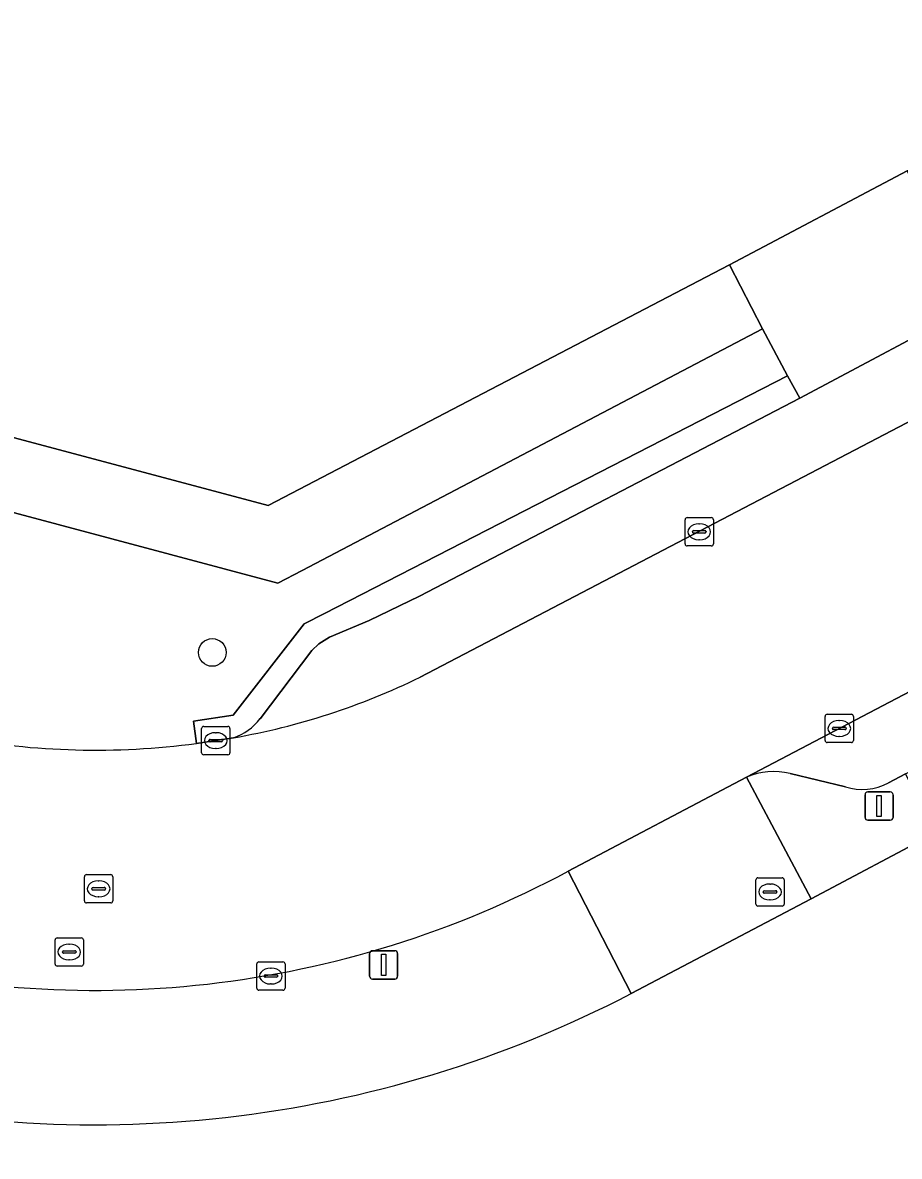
# Model space of a CAD drawing. Extents: x 157692 to 159674, y 381452 to 383291.
# Drawn here: x 158261.59 to 158292.56, y 381802.8 to 381842.84 of the extents above; entities that cross this region are included whole.
import ezdxf

# ---------------------------------------------------------------- set-up
doc = ezdxf.new("R2010")
doc.units = 0
for name, color, linetype in [('IMGEO_Boom', 7, 'Continuous'), ('IMGEO_Brandkraan', 7, 'Continuous'), ('IMGEO_Erf', 7, 'Continuous'), ('IMGEO_Groenvoorziening', 7, 'Continuous'), ('IMGEO_Kolk', 7, 'Continuous'), ('IMGEO_Lichtmast', 7, 'Continuous'), ('IMGEO_Parkeervlak_open', 7, 'Continuous'), ('IMGEO_Rijbaan_lokaal_gesloten', 7, 'Continuous'), ('IMGEO_Rijbaan_lokaal_open', 7, 'Continuous'), ('IMGEO_Rioolput', 7, 'Continuous'), ('IMGEO_Voetpad_open', 7, 'Continuous')]:
    doc.layers.add(name, color=color, linetype=linetype)

msp = doc.modelspace()

# ---------------------------------------------------------------- linework, layer by layer
at = {"layer": 'IMGEO_Boom'}
msp.add_circle((158268.292, 381820.598), 0.489, dxfattribs=at)
at = {"layer": 'IMGEO_Brandkraan'}
for p, q in [((158287.494, 381811.713), (158287.494, 381812.565)), ((158287.569, 381812.639), (158288.421, 381812.639)), ((158288.495, 381812.565), (158288.495, 381811.713)), ((158287.753, 381812.133), (158287.753, 381812.145)), ((158287.796, 381812.182), (158288.194, 381812.182)), ((158287.982, 381812.419), (158288.007, 381812.419)), ((158288.237, 381812.145), (158288.237, 381812.133)), ((158288.191, 381812.096), (158287.793, 381812.096)), ((158288.005, 381811.859), (158287.98, 381811.859)), ((158288.421, 381811.639), (158287.569, 381811.639))]:
    msp.add_line(p, q, dxfattribs=at)
for points in [[(158287.494, 381811.713), (158287.494, 381812.565)], [(158287.569, 381812.639), (158288.421, 381812.639)], [(158288.495, 381812.565), (158288.495, 381811.713)], [(158288.421, 381811.639), (158287.569, 381811.639)]]:
    msp.add_lwpolyline(points, dxfattribs=at)
for centre, radius, start, end in [((158287.571, 381812.563), 0.0765, 91.552, 178.448), ((158287.571, 381812.563), 0.0765, 91.552, 178.448), ((158288.419, 381812.563), 0.0765, 1.552, 88.448), ((158288.419, 381812.563), 0.0765, 1.552, 88.448), ((158287.793, 381812.142), 0.0403, 85.8775, 175.7526), ((158287.79, 381812.132), 0.0366, 178.938, 274.7102), ((158288.194, 381812.139), 0.043, 264.8664, 352.4533), ((158288.198, 381812.144), 0.0386, 1.7309, 96.639), ((158287.571, 381811.715), 0.0765, 181.552, 268.448), ((158287.571, 381811.715), 0.0765, 181.552, 268.448), ((158288.419, 381811.715), 0.0765, 271.552, 358.448), ((158288.419, 381811.715), 0.0765, 271.552, 358.448)]:
    msp.add_arc(centre, radius, start, end, dxfattribs=at)
for centre, major_axis, ratio, start_param, end_param in [((158287.981, 381812.139), (-0.387, 0.002), 0.722429, 4.712389, 7.853982), ((158288.006, 381812.139), (-0.39, 0.002), 0.717154, 1.570796, 4.712389)]:
    msp.add_ellipse(centre, major_axis=major_axis, ratio=ratio, start_param=start_param, end_param=end_param, dxfattribs=at)
at = {"layer": 'IMGEO_Erf'}
for points in [[(158217.316, 381839.906), (158270.263, 381825.792), (158286.558, 381834.286), (158292.839, 381837.605), (158310.343, 381846.755), (158316.773, 381850.116), (158323.795, 381853.778), (158342.759, 381863.76), (158347.941, 381866.531), (158348.596, 381866.872), (158358.563, 381872.057), (158364.635, 381875.26), (158392.478, 381889.849), (158400.12, 381893.872), (158401.991, 381894.865), (158408.14, 381898.064), (158436.465, 381912.9), (158441.823, 381915.706), (158446.378, 381918.092), (158458.186, 381924.156), (158466.161, 381928.413)], [(158416.142, 381764.387), (158441.975, 381777.745), (158461.034, 381788.171), (158500, 381809.488), (158502.7, 381810.965), (158517.225, 381818.911), (158502.7, 381848.284), (158500, 381853.744), (158473.086, 381908.164), (158468.009, 381905.516), (158408.054, 381874.141), (158402.221, 381871.049), (158376.84, 381857.708), (158371.263, 381854.776), (158369.169, 381853.676), (158368.188, 381853.16), (158362.112, 381850.005), (158326.367, 381831.251), (158320.477, 381828.192), (158299.749, 381817.336), (158293.835, 381814.232), (158289.45, 381811.892), (158283.086, 381808.549)]]:
    msp.add_lwpolyline(points, dxfattribs=at)
msp.add_arc((158264.149, 381844.935), 41.019, 255.414, 297.495, dxfattribs=at)
at = {"layer": 'IMGEO_Groenvoorziening'}
msp.add_lwpolyline([(158267.734, 381817.384), (158267.631, 381818.175), (158269.03, 381818.388), (158271.535, 381821.61), (158272.252, 381821.977), (158288.606, 381830.362), (158287.729, 381832.027), (158271.462, 381823.491), (158270.606, 381823.042), (158260.949, 381825.619), (158259.317, 381818.381), (158259.211, 381817.606)], dxfattribs=at)
msp.add_arc((158264.168, 381844.191), 27.043, 259.4383, 277.5776, dxfattribs=at)
at = {"layer": 'IMGEO_Kolk'}
for p, q in [((158285.068, 381825.359), (158285.92, 381825.359)), ((158284.993, 381824.433), (158284.993, 381825.285)), ((158285.481, 381825.139), (158285.506, 381825.139)), ((158285.994, 381825.285), (158285.994, 381824.433)), ((158285.252, 381824.853), (158285.252, 381824.865)), ((158285.69, 381824.816), (158285.292, 381824.816)), ((158285.295, 381824.902), (158285.693, 381824.902)), ((158285.504, 381824.579), (158285.479, 381824.579)), ((158285.736, 381824.865), (158285.736, 381824.853)), ((158285.92, 381824.359), (158285.068, 381824.359)), ((158289.941, 381817.488), (158289.941, 381818.34)), ((158290.016, 381818.414), (158290.868, 381818.414)), ((158290.429, 381818.194), (158290.454, 381818.194)), ((158290.942, 381818.34), (158290.942, 381817.488)), ((158267.917, 381817.058), (158267.917, 381817.91)), ((158267.992, 381817.984), (158268.844, 381817.984)), ((158268.405, 381817.764), (158268.43, 381817.764)), ((158268.918, 381817.91), (158268.918, 381817.058)), ((158290.2, 381817.908), (158290.2, 381817.92)), ((158290.638, 381817.871), (158290.24, 381817.871)), ((158290.243, 381817.957), (158290.641, 381817.957)), ((158290.684, 381817.92), (158290.684, 381817.908)), ((158268.176, 381817.478), (158268.176, 381817.49)), ((158268.614, 381817.441), (158268.216, 381817.441)), ((158268.219, 381817.527), (158268.617, 381817.527)), ((158268.66, 381817.49), (158268.66, 381817.478)), ((158290.868, 381817.414), (158290.016, 381817.414)), ((158290.452, 381817.634), (158290.427, 381817.634)), ((158268.844, 381816.984), (158267.992, 381816.984)), ((158268.428, 381817.204), (158268.403, 381817.204)), ((158269.863, 381808.743), (158269.863, 381809.595)), ((158269.938, 381809.669), (158270.79, 381809.669)), ((158270.351, 381809.449), (158270.376, 381809.449)), ((158270.864, 381809.595), (158270.864, 381808.743)), ((158270.122, 381809.163), (158270.122, 381809.175)), ((158270.56, 381809.126), (158270.162, 381809.126)), ((158270.165, 381809.212), (158270.563, 381809.212)), ((158270.606, 381809.175), (158270.606, 381809.163)), ((158270.79, 381808.669), (158269.938, 381808.669)), ((158270.374, 381808.889), (158270.349, 381808.889))]:
    msp.add_line(p, q, dxfattribs=at)
for points in [[(158285.068, 381825.359), (158285.92, 381825.359)], [(158284.993, 381824.433), (158284.993, 381825.285)], [(158285.994, 381825.285), (158285.994, 381824.433)], [(158285.92, 381824.359), (158285.068, 381824.359)], [(158289.941, 381817.488), (158289.941, 381818.34)], [(158290.016, 381818.414), (158290.868, 381818.414)], [(158290.942, 381818.34), (158290.942, 381817.488)], [(158267.917, 381817.058), (158267.917, 381817.91)], [(158267.992, 381817.984), (158268.844, 381817.984)], [(158268.918, 381817.91), (158268.918, 381817.058)], [(158290.868, 381817.414), (158290.016, 381817.414)], [(158268.844, 381816.984), (158267.992, 381816.984)], [(158269.863, 381808.743), (158269.863, 381809.595)], [(158269.938, 381809.669), (158270.79, 381809.669)], [(158270.864, 381809.595), (158270.864, 381808.743)], [(158270.79, 381808.669), (158269.938, 381808.669)]]:
    msp.add_lwpolyline(points, dxfattribs=at)
for centre, radius, start, end in [((158285.07, 381825.283), 0.0765, 91.552, 178.448), ((158285.07, 381825.283), 0.0765, 91.552, 178.448), ((158285.918, 381825.283), 0.0765, 1.552, 88.448), ((158285.918, 381825.283), 0.0765, 1.552, 88.448), ((158285.292, 381824.862), 0.0403, 85.8775, 175.7526), ((158285.289, 381824.852), 0.0366, 178.938, 274.7102), ((158285.693, 381824.859), 0.043, 264.8664, 352.4533), ((158285.697, 381824.864), 0.0386, 1.7309, 96.639), ((158285.07, 381824.435), 0.0765, 181.552, 268.448), ((158285.07, 381824.435), 0.0765, 181.552, 268.448), ((158285.918, 381824.435), 0.0765, 271.552, 358.448), ((158285.918, 381824.435), 0.0765, 271.552, 358.448), ((158290.018, 381818.338), 0.0765, 91.552, 178.448), ((158290.018, 381818.338), 0.0765, 91.552, 178.448), ((158290.866, 381818.338), 0.0765, 1.552, 88.448), ((158290.866, 381818.338), 0.0765, 1.552, 88.448), ((158267.994, 381817.908), 0.0765, 91.552, 178.448), ((158267.994, 381817.908), 0.0765, 91.552, 178.448), ((158268.842, 381817.908), 0.0765, 1.552, 88.448), ((158268.842, 381817.908), 0.0765, 1.552, 88.448), ((158290.24, 381817.917), 0.0403, 85.8775, 175.7526), ((158290.237, 381817.907), 0.0366, 178.938, 274.7102), ((158290.641, 381817.914), 0.043, 264.8664, 352.4533), ((158290.645, 381817.919), 0.0386, 1.7309, 96.639), ((158268.216, 381817.487), 0.0403, 85.8775, 175.7526), ((158268.213, 381817.477), 0.0366, 178.938, 274.7102), ((158268.617, 381817.484), 0.043, 264.8664, 352.4533), ((158268.621, 381817.489), 0.0386, 1.7309, 96.639), ((158290.018, 381817.49), 0.0765, 181.552, 268.448), ((158290.018, 381817.49), 0.0765, 181.552, 268.448), ((158290.866, 381817.49), 0.0765, 271.552, 358.448), ((158290.866, 381817.49), 0.0765, 271.552, 358.448), ((158267.994, 381817.06), 0.0765, 181.552, 268.448), ((158267.994, 381817.06), 0.0765, 181.552, 268.448), ((158268.842, 381817.06), 0.0765, 271.552, 358.448), ((158268.842, 381817.06), 0.0765, 271.552, 358.448), ((158269.94, 381809.593), 0.0765, 91.552, 178.448), ((158269.94, 381809.593), 0.0765, 91.552, 178.448), ((158270.788, 381809.593), 0.0765, 1.552, 88.448), ((158270.788, 381809.593), 0.0765, 1.552, 88.448), ((158270.162, 381809.172), 0.0403, 85.8775, 175.7526), ((158270.159, 381809.162), 0.0366, 178.938, 274.7102), ((158270.563, 381809.169), 0.043, 264.8664, 352.4533), ((158270.567, 381809.174), 0.0386, 1.7309, 96.639), ((158269.94, 381808.745), 0.0765, 181.552, 268.448), ((158269.94, 381808.745), 0.0765, 181.552, 268.448), ((158270.788, 381808.745), 0.0765, 271.552, 358.448), ((158270.788, 381808.745), 0.0765, 271.552, 358.448)]:
    msp.add_arc(centre, radius, start, end, dxfattribs=at)
for centre, major_axis, ratio, start_param, end_param in [((158285.48, 381824.859), (-0.387, 0.002), 0.722429, 4.712389, 7.853982), ((158285.505, 381824.859), (-0.39, 0.002), 0.717154, 1.570796, 4.712389), ((158290.428, 381817.914), (-0.387, 0.002), 0.722429, 4.712389, 7.853982), ((158290.453, 381817.914), (-0.39, 0.002), 0.717154, 1.570796, 4.712389), ((158268.404, 381817.484), (-0.387, 0.002), 0.722429, 4.712389, 7.853982), ((158268.429, 381817.484), (-0.39, 0.002), 0.717154, 1.570796, 4.712389), ((158270.35, 381809.169), (-0.387, 0.002), 0.722429, 4.712389, 7.853982), ((158270.375, 381809.169), (-0.39, 0.002), 0.717154, 1.570796, 4.712389)]:
    msp.add_ellipse(centre, major_axis=major_axis, ratio=ratio, start_param=start_param, end_param=end_param, dxfattribs=at)
at = {"layer": 'IMGEO_Lichtmast'}
for p, q in [((158291.353, 381814.773), (158291.353, 381815.573)), ((158291.353, 381815.573), (158291.353, 381814.773)), ((158291.453, 381815.673), (158292.243, 381815.673)), ((158292.243, 381815.673), (158291.453, 381815.673)), ((158292.343, 381815.573), (158292.343, 381814.773)), ((158292.343, 381814.773), (158292.343, 381815.573)), ((158292.243, 381814.673), (158291.453, 381814.673)), ((158291.453, 381814.673), (158292.243, 381814.673)), ((158273.849, 381809.164), (158273.849, 381809.964)), ((158273.849, 381809.964), (158273.849, 381809.164)), ((158273.949, 381810.064), (158274.739, 381810.064)), ((158274.739, 381810.064), (158273.949, 381810.064)), ((158274.839, 381809.964), (158274.839, 381809.164)), ((158274.839, 381809.164), (158274.839, 381809.964)), ((158274.739, 381809.064), (158273.949, 381809.064)), ((158273.949, 381809.064), (158274.739, 381809.064))]:
    msp.add_line(p, q, dxfattribs=at)
for points in [[(158291.773, 381815.548), (158291.923, 381815.548), (158291.923, 381814.798), (158291.773, 381814.798), (158291.773, 381815.548)], [(158274.269, 381809.939), (158274.419, 381809.939), (158274.419, 381809.189), (158274.269, 381809.189), (158274.269, 381809.939)]]:
    msp.add_lwpolyline(points, dxfattribs=at)
for centre, start, end in [((158291.453, 381815.573), 90, 180), ((158291.453, 381815.573), 90, 180), ((158292.243, 381815.573), 0, 90), ((158292.243, 381815.573), 360, 90), ((158291.453, 381814.773), 180, 270), ((158291.453, 381814.773), 180, 270), ((158292.243, 381814.773), 270, 0), ((158292.243, 381814.773), 270, 0), ((158273.949, 381809.964), 90, 180), ((158273.949, 381809.964), 90, 180), ((158274.739, 381809.964), 0, 90), ((158274.739, 381809.964), 360, 90), ((158273.949, 381809.164), 180, 270), ((158273.949, 381809.164), 180, 270), ((158274.739, 381809.164), 270, 0), ((158274.739, 381809.164), 270, 0)]:
    msp.add_arc(centre, 0.1, start, end, dxfattribs=at)
at = {"layer": 'IMGEO_Parkeervlak_open'}
for points in [[(158457.404, 381917.836), (158454, 381916.055), (158450.723, 381914.341), (158444.327, 381910.99), (158438.977, 381908.187), (158410.471, 381893.25), (158404.483, 381890.119), (158402.628, 381889.151), (158394.949, 381885.105), (158367.135, 381870.529), (158361.052, 381867.333), (158352.126, 381862.671), (158343.994, 381858.396), (158326.305, 381849.121), (158319.191, 381845.384), (158295.421, 381832.972), (158289.047, 381829.577), (158275.611, 381822.585), (158273.839, 381821.727), (158272.432, 381821.141), (158272.056, 381820.902), (158271.811, 381820.664), (158269.983, 381818.259)], [(158275.635, 381819.726), (158303.732, 381834.411), (158354.339, 381860.942), (158456.473, 381914.515)], [(158465.398, 381909.602), (158462.964, 381908.32), (158340.401, 381844.12), (158287.161, 381816.195)], [(158292.185, 381815.989), (158292.781, 381816.313), (158298.654, 381819.389), (158319.401, 381830.234), (158325.276, 381833.312), (158361.043, 381852.051), (158367.101, 381855.247), (158370.176, 381856.864), (158375.752, 381859.796), (158401.117, 381873.133), (158406.97, 381876.204), (158463.062, 381905.633)], [(158288.702, 381816.326), (158290.656, 381815.851)]]:
    msp.add_lwpolyline(points, dxfattribs=at)
for centre, radius, start, end in [((158264.757, 381841.995), 24.784, 279.9626, 296.0339), ((158268.426, 381819.436), 1.951, 288.4842, 322.914), ((158288.129, 381813.938), 2.455, 76.5026, 113.2154), ((158291.255, 381817.754), 1.995, 252.527, 297.7876)]:
    msp.add_arc(centre, radius, start, end, dxfattribs=at)
at = {"layer": 'IMGEO_Rijbaan_lokaal_gesloten'}
for points in [[(158462.964, 381908.32), (158465.398, 381909.602), (158465.751, 381909.788), (158471.08, 381912.561), (158472.817, 381913.475), (158469.812, 381921.671), (158469.469, 381921.453), (158467.76, 381920.403), (158467.185, 381920.095), (158464.206, 381918.501), (158463.074, 381917.968), (158462.356, 381917.596), (158458.149, 381915.386), (158456.473, 381914.515), (158354.339, 381860.942), (158303.732, 381834.411), (158275.635, 381819.726)], [(158280.869, 381812.874), (158287.161, 381816.195), (158340.401, 381844.12), (158462.964, 381908.32)], [(158269.045, 381817.585), (158268.418, 381817.483), (158267.734, 381817.384)]]:
    msp.add_lwpolyline(points, dxfattribs=at)
for centre, radius, start, end in [((158264.757, 381841.995), 24.784, 279.9626, 296.0339), ((158264.168, 381844.191), 27.043, 259.4383, 277.5776), ((158264.153, 381843.952), 35.289, 254.6277, 298.2751)]:
    msp.add_arc(centre, radius, start, end, dxfattribs=at)
at = {"layer": 'IMGEO_Rijbaan_lokaal_open'}
msp.add_lwpolyline([(158288.606, 381830.362), (158289.047, 381829.577), (158295.421, 381832.972), (158294.996, 381833.684), (158294.044, 381835.32), (158292.839, 381837.605), (158286.558, 381834.286), (158287.729, 381832.027)], close=True, dxfattribs=at)
at = {"layer": 'IMGEO_Rioolput'}
for p, q in [((158263.778, 381811.824), (158263.778, 381812.676)), ((158263.853, 381812.75), (158264.705, 381812.75)), ((158264.266, 381812.53), (158264.291, 381812.53)), ((158264.779, 381812.676), (158264.779, 381811.824)), ((158264.037, 381812.244), (158264.037, 381812.256)), ((158264.475, 381812.207), (158264.077, 381812.207)), ((158264.08, 381812.293), (158264.478, 381812.293)), ((158264.521, 381812.256), (158264.521, 381812.244)), ((158264.705, 381811.75), (158263.853, 381811.75)), ((158264.289, 381811.97), (158264.264, 381811.97)), ((158262.815, 381810.518), (158263.667, 381810.518)), ((158262.74, 381809.592), (158262.74, 381810.444)), ((158263.228, 381810.298), (158263.253, 381810.298)), ((158263.741, 381810.444), (158263.741, 381809.592)), ((158262.999, 381810.012), (158262.999, 381810.024)), ((158263.437, 381809.975), (158263.039, 381809.975)), ((158263.042, 381810.061), (158263.44, 381810.061)), ((158263.251, 381809.738), (158263.226, 381809.738)), ((158263.483, 381810.024), (158263.483, 381810.012)), ((158263.667, 381809.518), (158262.815, 381809.518))]:
    msp.add_line(p, q, dxfattribs=at)
for points in [[(158263.778, 381811.824), (158263.778, 381812.676)], [(158263.853, 381812.75), (158264.705, 381812.75)], [(158264.779, 381812.676), (158264.779, 381811.824)], [(158264.705, 381811.75), (158263.853, 381811.75)], [(158262.815, 381810.518), (158263.667, 381810.518)], [(158262.74, 381809.592), (158262.74, 381810.444)], [(158263.741, 381810.444), (158263.741, 381809.592)], [(158263.667, 381809.518), (158262.815, 381809.518)]]:
    msp.add_lwpolyline(points, dxfattribs=at)
for centre, radius, start, end in [((158263.855, 381812.674), 0.0765, 91.552, 178.448), ((158263.855, 381812.674), 0.0765, 91.552, 178.448), ((158264.703, 381812.674), 0.0765, 1.552, 88.448), ((158264.703, 381812.674), 0.0765, 1.552, 88.448), ((158264.077, 381812.253), 0.0403, 85.8775, 175.7526), ((158264.074, 381812.243), 0.0366, 178.938, 274.7102), ((158264.478, 381812.25), 0.043, 264.8664, 352.4533), ((158264.482, 381812.255), 0.0386, 1.7309, 96.639), ((158263.855, 381811.826), 0.0765, 181.552, 268.448), ((158263.855, 381811.826), 0.0765, 181.552, 268.448), ((158264.703, 381811.826), 0.0765, 271.552, 358.448), ((158264.703, 381811.826), 0.0765, 271.552, 358.448), ((158262.817, 381810.442), 0.0765, 91.552, 178.448), ((158262.817, 381810.442), 0.0765, 91.552, 178.448), ((158263.665, 381810.442), 0.0765, 1.552, 88.448), ((158263.665, 381810.442), 0.0765, 1.552, 88.448), ((158263.039, 381810.021), 0.0403, 85.8775, 175.7526), ((158263.036, 381810.011), 0.0366, 178.938, 274.7102), ((158263.44, 381810.018), 0.043, 264.8664, 352.4533), ((158263.444, 381810.023), 0.0386, 1.7309, 96.639), ((158262.817, 381809.594), 0.0765, 181.552, 268.448), ((158262.817, 381809.594), 0.0765, 181.552, 268.448), ((158263.665, 381809.594), 0.0765, 271.552, 358.448), ((158263.665, 381809.594), 0.0765, 271.552, 358.448)]:
    msp.add_arc(centre, radius, start, end, dxfattribs=at)
for centre, major_axis, ratio, start_param, end_param in [((158264.265, 381812.25), (-0.387, 0.002), 0.722429, 4.712389, 7.853982), ((158264.29, 381812.25), (-0.39, 0.002), 0.717154, 1.570796, 4.712389), ((158263.227, 381810.018), (-0.387, 0.002), 0.722429, 4.712389, 7.853982), ((158263.252, 381810.018), (-0.39, 0.002), 0.717154, 1.570796, 4.712389)]:
    msp.add_ellipse(centre, major_axis=major_axis, ratio=ratio, start_param=start_param, end_param=end_param, dxfattribs=at)
at = {"layer": 'IMGEO_Voetpad_open'}
for points in [[(158271.462, 381823.491), (158287.729, 381832.027), (158286.558, 381834.286), (158270.263, 381825.792), (158217.316, 381839.906), (158208.31, 381842.627), (158207.529, 381840.178), (158215.806, 381837.663), (158260.949, 381825.619), (158270.606, 381823.042)], [(158280.869, 381812.874), (158283.086, 381808.549), (158289.45, 381811.892), (158287.161, 381816.195)]]:
    msp.add_lwpolyline(points, close=True, dxfattribs=at)
for points in [[(158269.983, 381818.259), (158271.811, 381820.664), (158272.056, 381820.902), (158272.432, 381821.141), (158273.839, 381821.727), (158275.611, 381822.585), (158289.047, 381829.577), (158288.606, 381830.362), (158272.252, 381821.977), (158271.535, 381821.61), (158269.03, 381818.388), (158267.631, 381818.175), (158267.734, 381817.384), (158268.418, 381817.483), (158269.045, 381817.585)], [(158287.161, 381816.195), (158289.45, 381811.892), (158293.835, 381814.232), (158292.781, 381816.313), (158292.185, 381815.989)], [(158290.656, 381815.851), (158288.702, 381816.326)], [(158283.086, 381808.549), (158280.869, 381812.874)]]:
    msp.add_lwpolyline(points, dxfattribs=at)
for centre, radius, start, end in [((158268.426, 381819.436), 1.951, 288.4842, 322.914), ((158288.129, 381813.938), 2.455, 76.5026, 113.2154), ((158291.255, 381817.754), 1.995, 252.527, 297.7876), ((158264.153, 381843.952), 35.289, 254.6277, 298.2751), ((158264.149, 381844.935), 41.019, 255.414, 297.495)]:
    msp.add_arc(centre, radius, start, end, dxfattribs=at)

doc.saveas('drawing.dxf')
